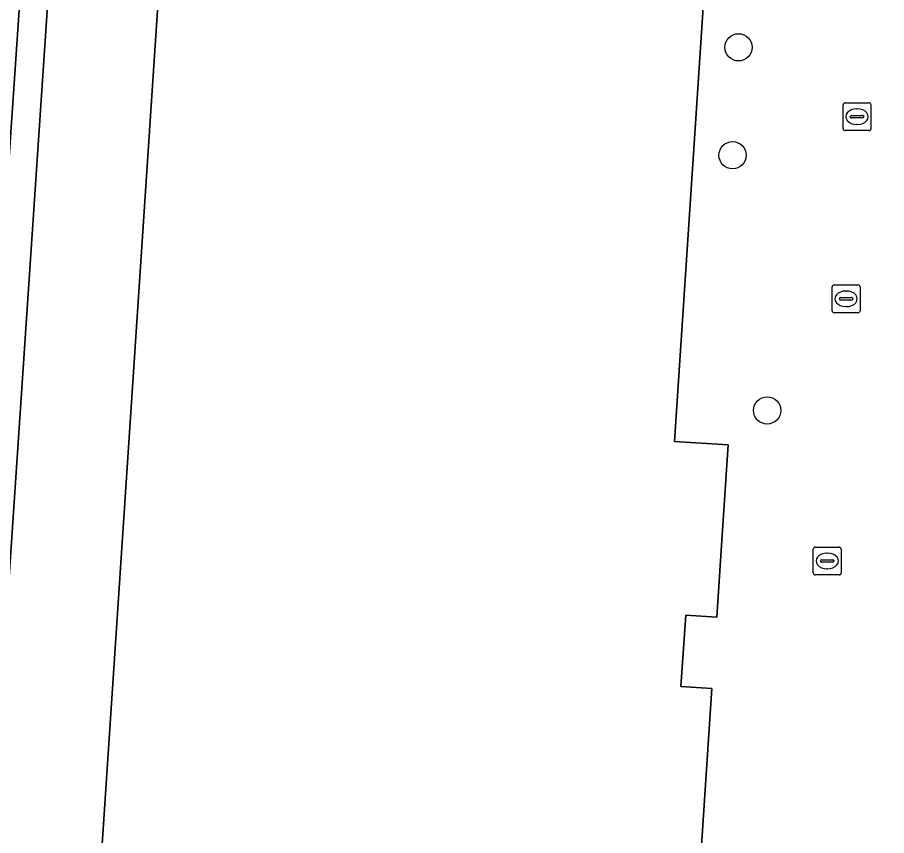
# Model space of a CAD drawing. Extents: x 161848 to 162726, y 385382 to 386521.
# Drawn here: x 162061.26 to 162092.43, y 386426.42 to 386455.76 of the extents above; entities that cross this region are included whole.
import ezdxf

# ---------------------------------------------------------------- set-up
doc = ezdxf.new("R2010")
doc.units = 0
for name, color, linetype in [('IMGEO_Boom', 7, 'Continuous'), ('IMGEO_Erf', 7, 'Continuous'), ('IMGEO_Groenvoorziening', 7, 'Continuous'), ('IMGEO_Kolk', 7, 'Continuous'), ('IMGEO_Pand', 7, 'Continuous'), ('IMGEO_Voetpad_open', 7, 'Continuous')]:
    doc.layers.add(name, color=color, linetype=linetype)

msp = doc.modelspace()

# ---------------------------------------------------------------- linework, layer by layer
at = {"layer": 'IMGEO_Boom'}
for centre in [(162087.116, 386454.69), (162086.904, 386450.819), (162088.142, 386441.668)]:
    msp.add_circle(centre, 0.489, dxfattribs=at)
at = {"layer": 'IMGEO_Erf'}
for points in [[(162063.824, 386466.818), (162063.346, 386466.196), (162062.937, 386465.085), (162060.869, 386434.271), (162060.371, 386426.78), (162059.237, 386409.724), (162058.573, 386399.326), (162060.958, 386395.005), (162059.81, 386377.62), (162065.185, 386366.125), (162080.144, 386367.054), (162079.904, 386363.565), (162083.018, 386363.719), (162083.776, 386375.504), (162081.967, 386375.629), (162083.614, 386400.266), (162087.248, 386400.02), (162088.726, 386422.297), (162089.716, 386422.193)], [(162062.913, 386405.208), (162064.325, 386426.471), (162066.79, 386463.591), (162074.641, 386463.075), (162074.892, 386466.564), (162078.651, 386466.317), (162078.421, 386462.807), (162086.251, 386462.29), (162084.936, 386442.369), (162084.816, 386440.557), (162086.742, 386440.43), (162086.529, 386437.194), (162086.341, 386434.252), (162085.223, 386434.323), (162085.046, 386431.767), (162086.164, 386431.693), (162085.755, 386425.511)]]:
    msp.add_lwpolyline(points, dxfattribs=at)
at = {"layer": 'IMGEO_Groenvoorziening'}
msp.add_lwpolyline([(162089.369, 386471.315), (162092.425, 386473.062), (162062.42, 386475.635), (162061.874, 386467.84), (162062.134, 386467.81), (162059.326, 386426.861), (162060.371, 386426.78), (162060.869, 386434.271), (162062.937, 386465.085), (162063.346, 386466.196), (162063.824, 386466.818)], dxfattribs=at)
at = {"layer": 'IMGEO_Kolk'}
for p, q in [((162090.939, 386452.702), (162091.791, 386452.702)), ((162090.864, 386451.776), (162090.864, 386452.628)), ((162091.352, 386452.482), (162091.377, 386452.482)), ((162091.865, 386452.628), (162091.865, 386451.776)), ((162091.123, 386452.196), (162091.123, 386452.208)), ((162091.561, 386452.159), (162091.163, 386452.159)), ((162091.166, 386452.245), (162091.564, 386452.245)), ((162091.607, 386452.208), (162091.607, 386452.196)), ((162091.375, 386451.922), (162091.35, 386451.922)), ((162091.791, 386451.702), (162090.939, 386451.702)), ((162090.547, 386446.17), (162091.399, 386446.17)), ((162090.472, 386445.244), (162090.472, 386446.096)), ((162090.96, 386445.95), (162090.985, 386445.95)), ((162091.473, 386446.096), (162091.473, 386445.244)), ((162090.731, 386445.664), (162090.731, 386445.676)), ((162091.169, 386445.627), (162090.771, 386445.627)), ((162090.774, 386445.713), (162091.172, 386445.713)), ((162091.215, 386445.676), (162091.215, 386445.664)), ((162090.983, 386445.39), (162090.958, 386445.39)), ((162091.399, 386445.17), (162090.547, 386445.17)), ((162089.871, 386436.765), (162090.723, 386436.765)), ((162089.796, 386435.839), (162089.796, 386436.691)), ((162090.284, 386436.545), (162090.309, 386436.545)), ((162090.797, 386436.691), (162090.797, 386435.839)), ((162090.055, 386436.259), (162090.055, 386436.271)), ((162090.493, 386436.222), (162090.095, 386436.222)), ((162090.098, 386436.308), (162090.496, 386436.308)), ((162090.539, 386436.271), (162090.539, 386436.259)), ((162090.307, 386435.985), (162090.282, 386435.985)), ((162090.723, 386435.765), (162089.871, 386435.765))]:
    msp.add_line(p, q, dxfattribs=at)
for points in [[(162090.939, 386452.702), (162091.791, 386452.702)], [(162090.864, 386451.776), (162090.864, 386452.628)], [(162091.865, 386452.628), (162091.865, 386451.776)], [(162091.791, 386451.702), (162090.939, 386451.702)], [(162090.547, 386446.17), (162091.399, 386446.17)], [(162090.472, 386445.244), (162090.472, 386446.096)], [(162091.473, 386446.096), (162091.473, 386445.244)], [(162091.399, 386445.17), (162090.547, 386445.17)], [(162089.871, 386436.765), (162090.723, 386436.765)], [(162089.796, 386435.839), (162089.796, 386436.691)], [(162090.797, 386436.691), (162090.797, 386435.839)], [(162090.723, 386435.765), (162089.871, 386435.765)]]:
    msp.add_lwpolyline(points, dxfattribs=at)
for centre, radius, start, end in [((162090.941, 386452.626), 0.0765, 91.552, 178.448), ((162090.941, 386452.626), 0.0765, 91.552, 178.448), ((162091.789, 386452.626), 0.0765, 1.552, 88.448), ((162091.789, 386452.626), 0.0765, 1.552, 88.448), ((162091.163, 386452.205), 0.0403, 85.8775, 175.7526), ((162091.16, 386452.195), 0.0366, 178.938, 274.7102), ((162091.564, 386452.202), 0.043, 264.8664, 352.4533), ((162091.568, 386452.207), 0.0386, 1.7309, 96.639), ((162090.941, 386451.778), 0.0765, 181.552, 268.448), ((162090.941, 386451.778), 0.0765, 181.552, 268.448), ((162091.789, 386451.778), 0.0765, 271.552, 358.448), ((162091.789, 386451.778), 0.0765, 271.552, 358.448), ((162090.549, 386446.094), 0.0765, 91.552, 178.448), ((162090.549, 386446.094), 0.0765, 91.552, 178.448), ((162091.397, 386446.094), 0.0765, 1.552, 88.448), ((162091.397, 386446.094), 0.0765, 1.552, 88.448), ((162090.771, 386445.673), 0.0403, 85.8775, 175.7526), ((162090.768, 386445.663), 0.0366, 178.938, 274.7102), ((162091.172, 386445.67), 0.043, 264.8664, 352.4533), ((162091.176, 386445.675), 0.0386, 1.7309, 96.639), ((162090.549, 386445.246), 0.0765, 181.552, 268.448), ((162090.549, 386445.246), 0.0765, 181.552, 268.448), ((162091.397, 386445.246), 0.0765, 271.552, 358.448), ((162091.397, 386445.246), 0.0765, 271.552, 358.448), ((162089.873, 386436.689), 0.0765, 91.552, 178.448), ((162089.873, 386436.689), 0.0765, 91.552, 178.448), ((162090.721, 386436.689), 0.0765, 1.552, 88.448), ((162090.721, 386436.689), 0.0765, 1.552, 88.448), ((162090.095, 386436.268), 0.0403, 85.8775, 175.7526), ((162090.092, 386436.258), 0.0366, 178.938, 274.7102), ((162090.496, 386436.265), 0.043, 264.8664, 352.4533), ((162090.5, 386436.27), 0.0386, 1.7309, 96.639), ((162089.873, 386435.841), 0.0765, 181.552, 268.448), ((162089.873, 386435.841), 0.0765, 181.552, 268.448), ((162090.721, 386435.841), 0.0765, 271.552, 358.448), ((162090.721, 386435.841), 0.0765, 271.552, 358.448)]:
    msp.add_arc(centre, radius, start, end, dxfattribs=at)
for centre, major_axis, ratio, start_param, end_param in [((162091.351, 386452.202), (-0.387, 0.002), 0.722429, 4.712389, 7.853982), ((162091.376, 386452.202), (-0.39, 0.002), 0.717154, 1.570796, 4.712389), ((162090.959, 386445.67), (-0.387, 0.002), 0.722429, 4.712389, 7.853982), ((162090.984, 386445.67), (-0.39, 0.002), 0.717154, 1.570796, 4.712389), ((162090.283, 386436.265), (-0.387, 0.002), 0.722429, 4.712389, 7.853982), ((162090.308, 386436.265), (-0.39, 0.002), 0.717154, 1.570796, 4.712389)]:
    msp.add_ellipse(centre, major_axis=major_axis, ratio=ratio, start_param=start_param, end_param=end_param, dxfattribs=at)
at = {"layer": 'IMGEO_Pand'}
msp.add_lwpolyline([(162085.755, 386425.511), (162086.164, 386431.693), (162085.046, 386431.767), (162085.223, 386434.323), (162086.341, 386434.252), (162086.529, 386437.194), (162086.742, 386440.43), (162084.816, 386440.557), (162084.936, 386442.369), (162086.251, 386462.29), (162078.421, 386462.807), (162078.651, 386466.317), (162074.892, 386466.564), (162074.641, 386463.075), (162066.79, 386463.591), (162064.325, 386426.471), (162062.913, 386405.208)], dxfattribs=at)
at = {"layer": 'IMGEO_Voetpad_open'}
msp.add_lwpolyline([(162025.203, 386361.42), (162043.379, 386360.09), (162049.439, 386359.685), (162050.477, 386359.642), (162054.855, 386362.092), (162054.854, 386362.326), (162056.721, 386387.548), (162058.28, 386411.611), (162059.326, 386426.861), (162062.134, 386467.81), (162061.874, 386467.84), (162062.42, 386475.635), (162059.979, 386475.844), (162059.686, 386471.946), (162059.396, 386468.078), (162059.156, 386468.099), (162058.787, 386462.989), (162056.311, 386428.674), (162056.103, 386425.796)], dxfattribs=at)

doc.saveas('drawing.dxf')
